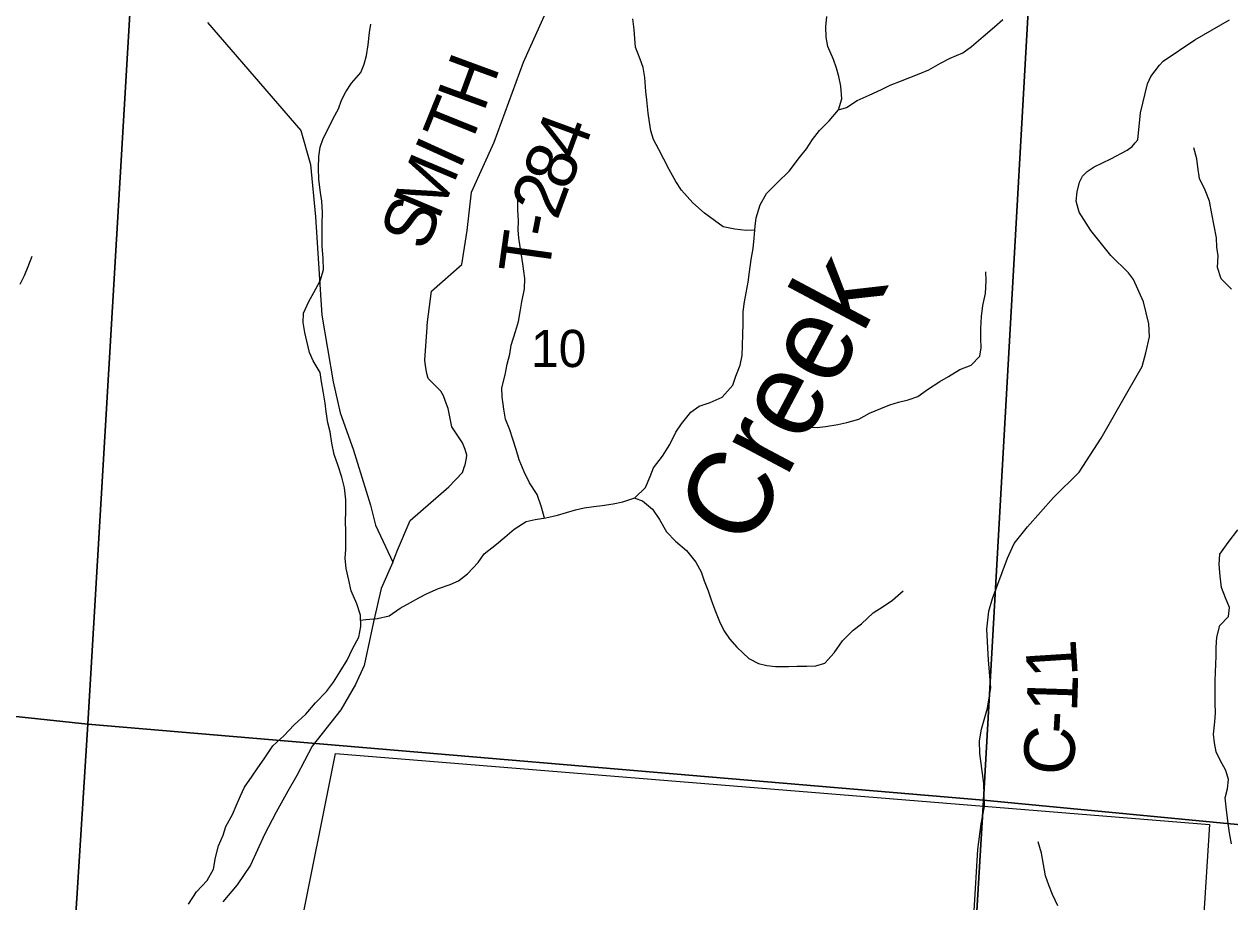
# Model space of a CAD drawing. Extents: x 1624196 to 2029251, y 146837 to 440034.
# Drawn here: x 1898481 to 1905640, y 300046 to 305256 of the extents above; entities that cross this region are included whole.
import ezdxf

# ---------------------------------------------------------------- set-up
doc = ezdxf.new("R2010")
doc.units = 0
for name, color, linetype in [('GM_X_City_Street', 7, 'Continuous'), ('GM_X_Corporation', 7, 'Continuous'), ('GM_X_County_Road', 7, 'Continuous'), ('GM_X_County_Road_Text', 7, 'Continuous'), ('GM_X_Minor_River', 7, 'Continuous'), ('GM_X_Minor_River_Text', 7, 'Continuous'), ('GM_X_Section', 7, 'Continuous'), ('GM_X_Section_Text', 7, 'Continuous'), ('GM_X_Township_Road', 7, 'Continuous'), ('GM_X_Township_Road_Text', 7, 'Continuous')]:
    doc.layers.add(name, color=color, linetype=linetype)

msp = doc.modelspace()

# ---------------------------------------------------------------- linework, layer by layer
at = {"layer": 'GM_X_City_Street'}
msp.add_lwpolyline([(1904013, 297935.6), (1904015.4, 297954.6), (1904032.5, 298503.9), (1904143.4, 300357.3), (1904162.6, 300509.7), (1904184.1, 300611.6), (1904184, 300614), (1904181.9, 300679.8)], dxfattribs=at)
at = {"layer": 'GM_X_Corporation'}
msp.add_lwpolyline([(1899869.6, 295463), (1899944.7, 297948), (1900147.9, 298625.7), (1899888.7, 298724.7), (1900328.9, 300927.6), (1905518.9, 300506), (1905345.6, 297766.9), (1907955.4, 297417.3), (1907811.3, 294722.9), (1904370.8, 295152.8), (1904285.3, 294176.1), (1903781.8, 294199.3), (1903803.6, 295030.3), (1903553.4, 295046), (1903553.4, 295202.5)], close=True, dxfattribs=at)
at = {"layer": 'GM_X_County_Road'}
for points in [[(1899569.6, 305265.1), (1900124.3, 304625.1), (1900181.3, 304422), (1900210.9, 304111.8), (1900239.4, 303681.2), (1900249.1, 303529), (1900314.9, 303133.5), (1900357.5, 302948), (1900434.8, 302733.3), (1900537.1, 302400.9), (1900568, 302281.3), (1900670.7, 302062.6), (1900601.2, 301907), (1900555.9, 301709.3), (1900500.1, 301449.1), (1900448.8, 301335.5), (1900362.2, 301186.9), (1900191.1, 300970), (1900099.2, 300797.1), (1900047.3, 300703.6), (1899978.2, 300579.5), (1899907.3, 300445.3), (1899825.5, 300264.7), (1899746.2, 300148.3), (1899660.5, 300045.9)], [(1904181.9, 300679.8), (1904179.7, 300749.8), (1904156.5, 300926.3), (1904152.8, 301002.9), (1904165.2, 301070.7), (1904201.9, 301196.8), (1904213.4, 301268.3), (1904220.5, 301317), (1904207.2, 301481.5), (1904198.1, 301663.9), (1904208.6, 301772.1), (1904230.7, 301846.5), (1904320.1, 302085.9), (1904358.7, 302172.5), (1904439.3, 302272.4), (1904592.3, 302446.1), (1904745.2, 302595.9), (1904876.3, 302797.8), (1905035.8, 303079.8), (1905118.6, 303223.8), (1905142.1, 303304.5), (1905163.5, 303400), (1905159.4, 303477.6), (1905128.4, 303606.7), (1905067.1, 303740), (1905039.2, 303779.5), (1904933.6, 303882.2), (1904814.1, 304031), (1904744.6, 304139.6), (1904726.8, 304204.4), (1904733.2, 304259.9), (1904747, 304316.9), (1904765.7, 304354), (1904793.2, 304381.8), (1904834, 304407.9), (1904934.3, 304455.6), (1905030.7, 304507.3), (1905060, 304528.9), (1905078.7, 304551.9), (1905093, 304569.2), (1905109.8, 304729.5), (1905150.7, 304901.7), (1905171, 304944.2), (1905221.5, 305012), (1905243.4, 305035.7), (1905432.2, 305163.2), (1905639, 305280.6)]]:
    msp.add_lwpolyline(points, dxfattribs=at)
at = {"layer": 'GM_X_Minor_River'}
for points in [[(1900478.9, 301717.4), (1900510, 301721.4), (1900580, 301727.4), (1900648.1, 301743.4), (1900714.2, 301789.4), (1900774.3, 301823.4), (1900824.3, 301851.4), (1900874.4, 301877.4), (1900940.5, 301905.4), (1901010.5, 301929.4), (1901060.6, 301951.4), (1901112.7, 301993.4), (1901176.8, 302059.5), (1901212.9, 302111.5), (1901285, 302169.6), (1901335.1, 302211.6), (1901391.2, 302257.7), (1901461.3, 302303.7), (1901515.3, 302315.7), (1901579.4, 302325.6), (1901647.4, 302341.6), (1901755.5, 302373.5), (1901805.6, 302385.5), (1901863.6, 302393.5), (1901913.6, 302399.5), (1901977.7, 302409.4), (1902035.7, 302421.4), (1902107.8, 302443.4), (1902169.9, 302505.4), (1902198, 302571.5), (1902218.1, 302621.6), (1902272.2, 302691.7), (1902314.3, 302759.8), (1902350.4, 302833.9), (1902384.5, 302884), (1902438.6, 302952), (1902488.7, 302988), (1902554.8, 303010), (1902624.9, 303042), (1902689, 303112.1), (1902707.1, 303166.2), (1902733.2, 303232.3), (1902745.3, 303288.4), (1902747.3, 303348.5), (1902747.4, 303414.6), (1902749.5, 303476.7), (1902749.6, 303550.9), (1902757.7, 303607), (1902767.8, 303661.1), (1902779.9, 303723.2), (1902788, 303785.3), (1902798.1, 303859.4), (1902810.2, 303923.5), (1902816.2, 303985.6), (1902822.3, 304055.8), (1902828.4, 304105.8), (1902850.5, 304184), (1902888.6, 304250.1), (1902952.7, 304314.1), (1903022.9, 304382.2), (1903085, 304464.3), (1903127.1, 304516.3), (1903161.2, 304570.4), (1903203.3, 304624.5), (1903261.4, 304682.5), (1903315.5, 304746.6), (1903335.6, 304812.7), (1903329.7, 304886.9), (1903317.8, 304945), (1903303.8, 304995.1), (1903285.9, 305045.2), (1903254, 305123.4), (1903244.1, 305177.5), (1903242.1, 305239.6), (1903246.2, 305301.7)], [(1900253.1, 304138.2), (1900249.2, 304204.3), (1900241.3, 304256.4), (1900231.4, 304332.6), (1900229.5, 304400.7), (1900231.6, 304470.8), (1900237.7, 304524.9), (1900255.7, 304577), (1900281.8, 304627.1), (1900315.9, 304695.2), (1900348, 304753.3), (1900366.1, 304803.3), (1900390.2, 304853.4), (1900424.3, 304905.5), (1900480.4, 304967.6), (1900500.5, 305017.6), (1900514.5, 305069.7), (1900524.6, 305131.8), (1900530.7, 305206), (1900538.8, 305256)], [(1902820.3, 304032.8), (1902768.3, 304029.8), (1902700.3, 304037.8), (1902632.2, 304051.9), (1902580.3, 304090), (1902520.3, 304134.2), (1902452.3, 304194.3), (1902384.4, 304270.5), (1902350.5, 304320.7), (1902310.5, 304392.8), (1902278.6, 304455), (1902248.7, 304511.1), (1902218.7, 304571.3), (1902202.8, 304621.4), (1902194.9, 304673.5), (1902186.9, 304727.6), (1902179, 304805.7), (1902173.1, 304855.8), (1902167.2, 304938), (1902157.3, 304998.1), (1902139.3, 305048.2), (1902111.4, 305118.4), (1902107.5, 305170.5), (1902103.6, 305224.6), (1902095.6, 305286.7)], [(1903315.5, 304746.6), (1903363.6, 304760.6), (1903427.7, 304802.6), (1903497.7, 304834.6), (1903571.8, 304866.6), (1903623.9, 304892.6), (1903683.9, 304916.6), (1903796, 304960.6), (1903852.1, 304984.6), (1903922.2, 305024.6), (1903980.3, 305052.6), (1904054.4, 305084.6), (1904106.4, 305122.6), (1904174.5, 305182.7), (1904242.7, 305238.7), (1904292.7, 305282.8)], [(1905649.3, 303682.6), (1905589.3, 303744.7), (1905567.4, 303810.9), (1905571.5, 303881), (1905563.6, 303931.1), (1905561.6, 303987.2), (1905547.7, 304059.3), (1905533.8, 304129.5), (1905519.9, 304205.7), (1905494, 304269.8), (1905460.1, 304340), (1905450.1, 304406.1), (1905444.2, 304456.2), (1905426.3, 304522.3)], [(1901570.8, 302324.3), (1901553.4, 302389.8), (1901527.5, 302463.9), (1901481.6, 302534.1), (1901449.7, 302598.2), (1901419.7, 302670.4), (1901401.8, 302730.5), (1901381.9, 302792.7), (1901364, 302846.8), (1901340, 302910.9), (1901330.1, 302971), (1901320.2, 303043.2), (1901318.3, 303097.3), (1901336.4, 303173.4), (1901348.5, 303237.5), (1901364.6, 303297.6), (1901372.6, 303349.7), (1901398.8, 303431.8), (1901416.9, 303489.9), (1901426.9, 303548), (1901437, 303608.1), (1901451.1, 303684.3), (1901453.2, 303746.4), (1901441.3, 303832.6), (1901429.4, 303910.7), (1901417.5, 303984.9), (1901413.6, 304035), (1901415.7, 304089.1), (1901411.8, 304153.2), (1901411.8, 304209.3), (1901423.9, 304281.4)], [(1899457.2, 300033.3), (1899505.3, 300105.4), (1899567.4, 300173.4), (1899605.5, 300239.5), (1899617.6, 300309.6), (1899635.7, 300379.8), (1899661.8, 300441.8), (1899677.9, 300493.9), (1899718, 300564), (1899740.1, 300616.1), (1899766.2, 300676.2), (1899790.3, 300726.2), (1899834.4, 300792.3), (1899868.5, 300842.4), (1899906.6, 300894.5), (1899956.7, 300972.5), (1900022.8, 301032.6), (1900084.9, 301096.7), (1900153.1, 301160.7), (1900211.2, 301226.8), (1900275.3, 301294.9), (1900317.4, 301350.9), (1900357.5, 301413), (1900399.6, 301481.1), (1900429.7, 301547.2), (1900467.8, 301617.3), (1900479.9, 301681.4), (1900478, 301747.5), (1900456.1, 301815.7), (1900422.2, 301891.8), (1900408.3, 301956), (1900392.3, 302024.1), (1900386.4, 302086.2), (1900390.5, 302138.3), (1900390.7, 302244.5), (1900388.7, 302306.6), (1900390.8, 302362.7), (1900390.9, 302432.9), (1900383, 302503), (1900367.1, 302567.1), (1900345.2, 302633.3), (1900321.2, 302701.4), (1900307.3, 302769.6), (1900297.4, 302835.7), (1900283.5, 302889.8), (1900273.6, 302954), (1900267.6, 303006.1), (1900255.7, 303078.2), (1900245.8, 303132.3), (1900237.8, 303188.4), (1900197.9, 303256.6), (1900176, 303306.7), (1900160.1, 303374.8), (1900148.1, 303425), (1900138.2, 303485.1), (1900140.3, 303539.2), (1900170.4, 303609.3), (1900200.5, 303663.3), (1900238.6, 303731.4), (1900258.7, 303797.5), (1900256.8, 303863.7), (1900250.9, 303937.8), (1900251, 304068.1), (1900253.1, 304138.2)], [(1898457.7, 303713), (1898483.7, 303763.1), (1898503.8, 303817.2), (1898527.9, 303879.2)], [(1903008.9, 302891.4), (1903068.9, 302887.3), (1903122.9, 302865.3), (1903188.9, 302861.2), (1903238.9, 302867.2), (1903313, 302879.1), (1903365, 302891.1), (1903437.1, 302911.1), (1903501.2, 302947.1), (1903567.3, 302975.1), (1903621.3, 302997.1), (1903673.4, 303011), (1903729.4, 303025), (1903787.5, 303045), (1903845.5, 303087), (1903917.6, 303135.1), (1903969.7, 303165.1), (1904037.8, 303205.1), (1904103.9, 303231.1), (1904156, 303285.1), (1904164, 303335.2), (1904162.1, 303389.3), (1904162.2, 303449.4), (1904166.3, 303519.6), (1904174.4, 303585.7), (1904188.5, 303657.8), (1904192.6, 303733.9), (1904190.7, 303786)], [(1902106.5, 302443), (1902151.8, 302427.3), (1902211.8, 302377.2), (1902253.7, 302315), (1902295.6, 302242.8), (1902347.6, 302186.7), (1902413.5, 302132.5), (1902469.5, 302062.3), (1902501.4, 302004.2), (1902519.3, 301952.1), (1902543.3, 301892), (1902561.2, 301839.8), (1902581.1, 301779.7), (1902609.1, 301709.6), (1902635, 301657.5), (1902668.9, 301607.3), (1902712.9, 301557.2), (1902784.8, 301491), (1902840.8, 301460.9), (1902890.8, 301448.8), (1902942.9, 301442.8), (1903018.9, 301442.7), (1903068.9, 301444.7), (1903129, 301444.6), (1903181, 301446.6), (1903235, 301462.6), (1903291.1, 301524.6), (1903339.3, 301594.7), (1903403.4, 301658.8), (1903453.5, 301696.8), (1903521.6, 301760.9), (1903581.7, 301798.9), (1903637.7, 301836.9), (1903699.8, 301893)], [(1905650.8, 300390.5), (1905638.9, 300456.6), (1905630.9, 300510.7), (1905621, 300592.9), (1905613.1, 300663), (1905627.2, 300717.1), (1905631.3, 300773.2), (1905615.4, 300825.3), (1905583.4, 300887.5), (1905559.5, 300937.6), (1905549.6, 300989.7), (1905543.6, 301041.8), (1905551.7, 301113.9), (1905555.8, 301166), (1905553.9, 301228.1), (1905552, 301302.2), (1905552.1, 301358.3), (1905554.1, 301410.5), (1905558.3, 301504.6), (1905558.3, 301556.7), (1905562.4, 301616.8), (1905580.5, 301686.9), (1905632.6, 301739), (1905638.7, 301793.1), (1905614.8, 301851.2), (1905590.8, 301911.3), (1905582.9, 301979.5), (1905577, 302047.6), (1905581.1, 302109.7), (1905629.2, 302179.8), (1905687.3, 302253.9)], [(1904617.8, 300022.7), (1904587.8, 300090.9), (1904565.9, 300145), (1904546, 300201.1), (1904534.1, 300267.2), (1904522.1, 300335.4), (1904502.2, 300403.5)]]:
    msp.add_lwpolyline(points, dxfattribs=at)
at = {"layer": 'GM_X_Section'}
for points in [[(1899175.5, 306456.1), (1898858.5, 301100.2), (1893752.6, 301644.5), (1894026.6, 306932.1), (1896543.5, 306549.5)], [(1899175.5, 306456.1), (1904458.4, 305613.2), (1904178.2, 300649.3), (1898858.5, 301100.2)], [(1904458.4, 305613.2), (1907042.4, 305488), (1909324.1, 305199.3), (1909866.2, 305182.2), (1909437.7, 300072.5), (1905872.1, 300487.8), (1904178.2, 300649.3)], [(1893752.6, 301644.5), (1898858.5, 301100.2), (1898509.2, 295562.3), (1893465.2, 295976.9)], [(1904178.2, 300649.3), (1903855.2, 295283.4), (1898509.2, 295562.3), (1898858.5, 301100.2)], [(1909437.7, 300072.5), (1909074.4, 294590.6), (1903855.2, 295283.4), (1904178.2, 300649.3), (1905872.1, 300487.8)]]:
    msp.add_lwpolyline(points, close=True, dxfattribs=at)
at = {"layer": 'GM_X_Township_Road'}
for points in [[(1900873.6, 303462.1), (1900875.3, 303488.6), (1900899, 303669.8), (1901079.5, 303828.8), (1901110.7, 304030.2), (1901137.2, 304257.5), (1901272.2, 304555.8), (1901445.1, 305029.6), (1901684.6, 305563.2)], [(1900670.7, 302062.6), (1900697.9, 302134.1), (1900773.8, 302310.6), (1901003.4, 302508.9), (1901083.5, 302595.2), (1901091.1, 302617.5), (1901092.2, 302619.8), (1901100.3, 302640.5), (1901108.3, 302679.5), (1901109, 302698.1), (1901100.3, 302730.1), (1901083.2, 302769.7), (1901020.7, 302866.4), (1900998.1, 302974.2), (1900983, 303016.8), (1900970.4, 303050.2), (1900955.5, 303077.4), (1900879.5, 303151.7), (1900871.6, 303181.2), (1900864.7, 303227.2), (1900860.8, 303261.6), (1900873.4, 303457.7), (1900873.6, 303462.1)]]:
    msp.add_lwpolyline(points, dxfattribs=at)

# ---------------------------------------------------------------- texts
at = {"layer": 'GM_X_County_Road_Text'}
for s, rotation, p in [('1', 93.63052, (1904738.1, 301386.2)), ('1', 88.21345, (1904732.9, 301170.5)), ('-', 86.71285, (1904725.5, 301038.9)), ('C', 86.45384, (1904710.1, 300791.5))]:
    msp.add_text(s, height=300, rotation=rotation, dxfattribs=at).set_placement(p)
at = {"layer": 'GM_X_Minor_River_Text'}
msp.add_text('Creek', height=500, rotation=62.0006, dxfattribs=at).set_placement((1902778, 302130.4))
at = {"layer": 'GM_X_Section_Text'}
msp.add_text('10', height=221, rotation=0.00001, dxfattribs=at).set_placement((1901490.5, 303220.1))
at = {"layer": 'GM_X_Township_Road_Text'}
for s, rotation, p in [('H', 69.82773, (1901209.5, 304727.5)), ('T', 68.02227, (1901121.8, 304509.7)), ('4', 69.83384, (1901783.7, 304439.4)), ('I', 65.57542, (1901065.4, 304384.7)), ('8', 67.63033, (1901708.8, 304256.8)), ('M', 67.19155, (1900940.1, 304086.6)), ('2', 69.63276, (1901645.5, 304086.1)), ('S', 67.85712, (1900864.1, 303900)), ('-', 79.02071, (1901625.6, 303977.7)), ('T', 82.02869, (1901595.1, 303759.5))]:
    msp.add_text(s, height=300, rotation=rotation, dxfattribs=at).set_placement(p)

doc.saveas('drawing.dxf')
